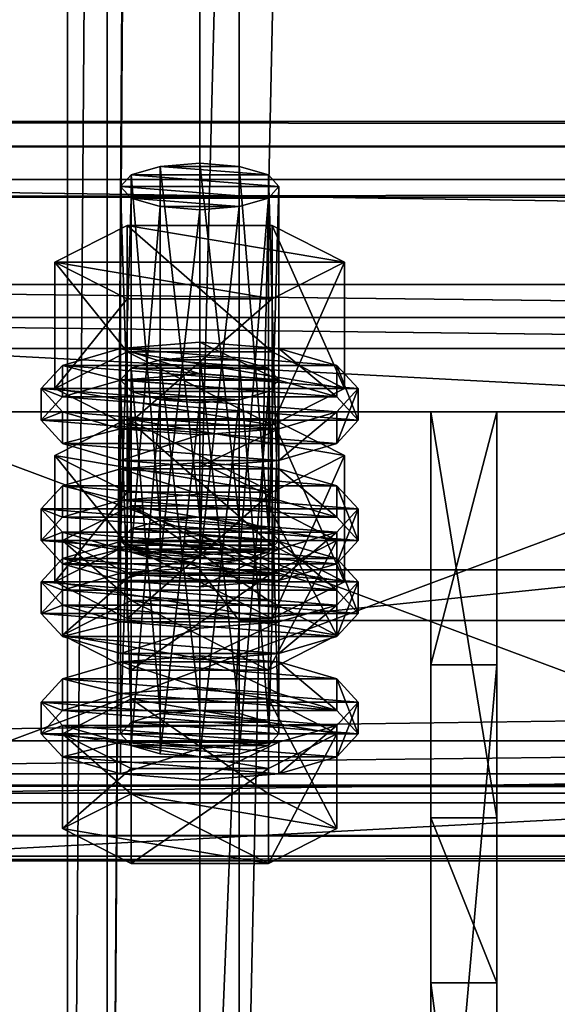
# Model space of a CAD drawing. Header units: millimetres. Extents: x 60485 to 71303, y 100 to 16900.
# Tile 697 of 1056: x 60566 to 60607, y 8609 to 8684. Entities that reach past the tile are written whole.
import ezdxf

# ---------------------------------------------------------------- set-up
doc = ezdxf.new("R2010")
doc.units = ezdxf.units.MM
for name, color, linetype in [('1', 7, 'Continuous'), ('13', 7, 'Continuous'), ('3', 7, 'Continuous'), ('4', 7, 'Continuous'), ('6', 7, 'Continuous'), ('9', 7, 'Continuous')]:
    doc.layers.add(name, color=color, linetype=linetype)

msp = doc.modelspace()

# ---------------------------------------------------------------- meshes
at = {"layer": '1', "color": 7}
mesh = msp.add_polyface(dxfattribs=at)
corners = [(60602.5, 8623.145, 5542.178), (60602.5, 8653.844, 5642.59), (60597.5, 8653.844, 5642.59), (60597.5, 8623.145, 5542.178), (60602.5, 8634.715, 5648.441), (60597.5, 8634.715, 5648.441), (60602.5, 8578.257, 5566.372), (60597.5, 8578.257, 5566.372), (60602.5, 8572.407, 5547.235), (60597.5, 8572.407, 5547.235), (60602.5, 8610.659, 5535.539), (60597.5, 8610.659, 5535.539)]
mesh.append_faces([[corners[k] for k in face] for face in [(0, 2, 3, 3), (1, 5, 2, 2), (4, 7, 5, 5), (6, 9, 7, 7), (8, 11, 9, 9), (10, 3, 11, 11), (1, 6, 4, 4), (8, 0, 10, 10), (3, 9, 11, 11), (7, 2, 5, 5)]], dxfattribs={"vtx0": -1, "color": 7})
mesh.append_faces([[corners[k] for k in face] for face in [(6, 0, 8, 8), (9, 3, 7, 7)]], dxfattribs={"vtx0": -1, "vtx1": -1, "color": 7})
mesh.append_faces([[corners[k] for k in face] for face in [(6, 1, 0, 0), (7, 3, 2, 2)]], dxfattribs={"vtx0": -1, "vtx2": -1, "vtx3": -1, "color": 7})
mesh.append_faces([[corners[k] for k in face] for face in [(0, 1, 2, 2), (1, 4, 5, 5), (4, 6, 7, 7), (6, 8, 9, 9), (8, 10, 11, 11), (10, 0, 3, 3)]], dxfattribs={"vtx2": -1, "vtx3": -1, "color": 7})
at = {"layer": '13', "color": 20}
mesh = msp.add_polyface(dxfattribs=at)
corners = [(60580, 8669.134, 5605.383), (60577, 8669.369, 5606.152), (60577, 8642.593, 5614.339), (60574.804, 8670.012, 5608.252), (60574.804, 8643.235, 5616.439), (60574, 8670.889, 5611.121), (60574, 8644.112, 5619.308), (60574.804, 8671.766, 5613.99), (60574.804, 8644.989, 5622.177), (60577, 8672.408, 5616.09), (60577, 8645.631, 5624.277), (60580, 8672.643, 5616.859), (60580, 8645.866, 5625.045), (60583, 8669.369, 5606.152), (60585.196, 8670.012, 5608.252), (60586, 8670.889, 5611.121), (60585.196, 8671.766, 5613.99), (60583, 8672.408, 5616.09), (60585.485, 8662.389, 5603.786), (60574.515, 8662.389, 5603.786), (60574.515, 8652.826, 5606.709), (60569.03, 8665.167, 5612.871), (60569.03, 8655.604, 5615.794), (60574.515, 8667.944, 5621.955), (60574.515, 8658.381, 5624.879), (60585.485, 8658.381, 5624.879), (60590.97, 8665.167, 5612.871), (60585.485, 8652.826, 5606.709), (60569.608, 8653.85, 5610.056), (60568, 8655.604, 5615.794), (60568, 8653.213, 5616.525), (60569.608, 8651.459, 5610.787), (60569.608, 8657.358, 5621.532), (60569.608, 8654.967, 5622.263), (60574, 8658.642, 5625.733), (60574, 8656.251, 5626.463), (60580, 8659.112, 5627.27), (60580, 8656.721, 5628.001), (60574, 8652.565, 5605.856), (60586, 8652.565, 5605.856), (60590.392, 8653.85, 5610.056), (60592, 8655.604, 5615.794), (60590.392, 8657.358, 5621.532), (60586, 8658.642, 5625.733), (60586, 8656.251, 5626.463), (60590.392, 8654.967, 5622.263), (60592, 8653.213, 5616.525), (60577, 8654.751, 5558.337), (60583, 8654.751, 5558.337), (60574.804, 8655.393, 5560.437), (60585.196, 8655.393, 5560.437), (60574, 8656.27, 5563.306), (60586, 8656.27, 5563.306), (60574.804, 8657.147, 5566.175), (60585.196, 8657.147, 5566.175), (60577, 8657.789, 5568.275)]
mesh.append_faces([[corners[k] for k in face] for face in [(9, 12, 10, 10), (13, 1, 0, 0), (9, 17, 11, 11), (19, 22, 20, 20), (21, 24, 22, 22), (23, 25, 24, 24), (18, 21, 19, 19), (22, 27, 20, 20), (28, 30, 31, 31), (29, 33, 30, 30), (32, 35, 33, 33), (34, 37, 35, 35), (34, 43, 36, 36), (44, 35, 37, 37)]], dxfattribs={"vtx0": -1, "color": 20})
mesh.append_faces([[corners[k] for k in face] for face in [(1, 13, 3, 3), (3, 14, 5, 5), (5, 15, 7, 7), (7, 16, 9, 9), (21, 26, 23, 23), (24, 27, 22, 22), (38, 39, 28, 28), (28, 40, 29, 29), (29, 41, 32, 32), (32, 42, 34, 34), (35, 45, 33, 33), (33, 46, 30, 30), (47, 48, 49, 49), (49, 50, 51, 51), (51, 52, 53, 53), (53, 54, 55, 55)]], dxfattribs={"vtx0": -1, "vtx1": -1, "color": 20})
mesh.append_faces([[corners[k] for k in face] for face in [(0, 1, 2, 2), (1, 3, 4, 4), (3, 5, 6, 6), (5, 7, 8, 8), (7, 9, 10, 10), (9, 11, 12, 12), (18, 19, 20, 20), (19, 21, 22, 22), (21, 23, 24, 24), (28, 29, 30, 30), (29, 32, 33, 33), (32, 34, 35, 35), (34, 36, 37, 37)]], dxfattribs={"vtx2": -1, "vtx3": -1, "color": 20})
mesh = msp.add_polyface(dxfattribs=at)
corners = [(60586, 8670.889, 5611.121), (60585.196, 8670.012, 5608.252), (60585.196, 8643.235, 5616.439), (60583, 8669.369, 5606.152), (60583, 8642.593, 5614.339), (60580, 8669.134, 5605.383), (60580, 8642.358, 5613.57), (60580, 8672.643, 5616.859), (60583, 8672.408, 5616.09), (60583, 8645.631, 5624.277), (60580, 8645.866, 5625.045), (60585.196, 8671.766, 5613.99), (60585.196, 8644.989, 5622.177), (60586, 8644.112, 5619.308), (60574.804, 8670.012, 5608.252), (60574, 8670.889, 5611.121), (60574.804, 8671.766, 5613.99), (60577, 8672.408, 5616.09), (60590.97, 8665.167, 5612.871), (60585.485, 8662.389, 5603.786), (60585.485, 8652.826, 5606.709), (60590.97, 8655.604, 5615.794), (60574.515, 8652.826, 5606.709), (60574.515, 8667.944, 5621.955), (60585.485, 8667.944, 5621.955), (60585.485, 8658.381, 5624.879), (60569.03, 8665.167, 5612.871), (60574.515, 8658.381, 5624.879), (60592, 8655.604, 5615.794), (60590.392, 8653.85, 5610.056), (60590.392, 8651.459, 5610.787), (60592, 8653.213, 5616.525), (60580, 8659.112, 5627.27), (60586, 8658.642, 5625.733), (60586, 8656.251, 5626.463), (60580, 8656.721, 5628.001), (60590.392, 8657.358, 5621.532), (60590.392, 8654.967, 5622.263), (60569.608, 8653.85, 5610.056), (60586, 8652.565, 5605.856), (60568, 8655.604, 5615.794), (60569.608, 8657.358, 5621.532), (60574, 8658.642, 5625.733), (60574, 8656.251, 5626.463), (60569.608, 8654.967, 5622.263), (60568, 8653.213, 5616.525), (60583, 8654.751, 5558.337), (60577, 8654.751, 5558.337), (60580, 8654.516, 5557.568), (60574.804, 8655.393, 5560.437), (60585.196, 8655.393, 5560.437), (60574, 8656.27, 5563.306), (60586, 8656.27, 5563.306), (60574.804, 8657.147, 5566.175), (60585.196, 8657.147, 5566.175), (60577, 8657.789, 5568.275), (60583, 8657.789, 5568.275), (60580, 8658.024, 5569.044), (60574.515, 8653.326, 5574.14), (60590.97, 8650.548, 5565.055), (60585.485, 8653.326, 5574.14)]
mesh.append_faces([[corners[k] for k in face] for face in [(7, 9, 10, 10), (18, 20, 21, 21), (19, 22, 20, 20), (24, 21, 25, 25), (23, 18, 24, 24), (21, 27, 25, 25), (28, 30, 31, 31), (32, 34, 35, 35), (33, 37, 34, 34), (36, 31, 37, 37), (46, 47, 48, 48), (55, 56, 57, 57), (58, 59, 60, 60)]], dxfattribs={"vtx0": -1, "color": 20})
mesh.append_faces([[corners[k] for k in face] for face in [(14, 3, 1, 1), (15, 1, 0, 0), (16, 0, 11, 11), (17, 11, 8, 8), (26, 19, 18, 18), (27, 21, 20, 20), (38, 39, 29, 29), (40, 29, 28, 28), (41, 28, 36, 36), (42, 36, 33, 33), (43, 34, 37, 37), (44, 37, 31, 31), (45, 31, 30, 30), (49, 46, 50, 50), (51, 50, 52, 52), (53, 52, 54, 54), (55, 54, 56, 56)]], dxfattribs={"vtx0": -1, "vtx2": -1, "vtx3": -1, "color": 20})
mesh.append_faces([[corners[k] for k in face] for face in [(0, 1, 2, 2), (1, 3, 4, 4), (3, 5, 6, 6), (7, 8, 9, 9), (8, 11, 12, 12), (11, 0, 13, 13), (18, 19, 20, 20), (23, 24, 25, 25), (24, 18, 21, 21), (28, 29, 30, 30), (32, 33, 34, 34), (33, 36, 37, 37), (36, 28, 31, 31)]], dxfattribs={"vtx2": -1, "vtx3": -1, "color": 20})
mesh = msp.add_polyface(dxfattribs=at)
corners = [(60586, 8670.889, 5611.121), (60585.196, 8643.235, 5616.439), (60586, 8644.112, 5619.308), (60585.196, 8670.012, 5608.252), (60583, 8642.593, 5614.339), (60583, 8669.369, 5606.152), (60580, 8642.358, 5613.57), (60583, 8672.408, 5616.09), (60585.196, 8644.989, 5622.177), (60583, 8645.631, 5624.277), (60585.196, 8671.766, 5613.99), (60580, 8645.866, 5625.045), (60574.804, 8644.989, 5622.177), (60574, 8644.112, 5619.308), (60574.804, 8646.743, 5627.914), (60585.196, 8641.481, 5610.701), (60590.392, 8644.112, 5619.308), (60585.196, 8646.743, 5627.914), (60592, 8646.503, 5618.577), (60590.392, 8644.749, 5612.839), (60590.392, 8642.358, 5613.57), (60592, 8644.112, 5619.308), (60580, 8650.011, 5630.052), (60586, 8649.541, 5628.515), (60586, 8647.151, 5629.246), (60580, 8647.621, 5630.783), (60590.392, 8648.257, 5624.315), (60590.392, 8645.866, 5625.045), (60586, 8643.464, 5608.639), (60574, 8643.464, 5608.639), (60580, 8642.994, 5607.101), (60569.608, 8644.749, 5612.839), (60568, 8646.503, 5618.577), (60569.608, 8648.257, 5624.315), (60574, 8649.541, 5628.515), (60574, 8647.151, 5629.246), (60569.608, 8645.866, 5625.045), (60568, 8644.112, 5619.308), (60590.392, 8653.85, 5610.056), (60586, 8652.565, 5605.856), (60586, 8650.175, 5606.587), (60590.392, 8651.459, 5610.787), (60580, 8652.095, 5604.319), (60580, 8649.705, 5605.05), (60574, 8652.565, 5605.856), (60569.608, 8651.459, 5610.787), (60574, 8650.175, 5606.587), (60580, 8658.024, 5569.044), (60583, 8657.789, 5568.275), (60583, 8631.013, 5576.462), (60585.196, 8657.147, 5566.175), (60585.196, 8630.371, 5574.361), (60590.97, 8650.548, 5565.055), (60585.485, 8647.771, 5555.97), (60585.485, 8638.208, 5558.894), (60574.515, 8653.326, 5574.14), (60585.485, 8653.326, 5574.14), (60585.485, 8643.763, 5577.064), (60590.97, 8640.985, 5567.979), (60574, 8644.024, 5577.917), (60590.392, 8642.739, 5573.717), (60586, 8644.024, 5577.917), (60580, 8644.494, 5579.455)]
mesh.append_faces([[corners[k] for k in face] for face in [(0, 1, 2, 2), (3, 4, 1, 1), (5, 6, 4, 4), (7, 8, 9, 9), (10, 2, 8, 8), (8, 11, 9, 9), (14, 16, 17, 17), (18, 20, 21, 21), (22, 24, 25, 25), (23, 27, 24, 24), (26, 21, 27, 27), (28, 29, 30, 30), (34, 23, 22, 22), (38, 40, 41, 41), (39, 43, 40, 40), (39, 44, 42, 42), (46, 40, 43, 43), (56, 58, 57, 57), (59, 61, 62, 62)]], dxfattribs={"vtx0": -1, "color": 20})
mesh.append_faces([[corners[k] for k in face] for face in [(12, 8, 2, 2), (13, 2, 1, 1), (14, 15, 16, 16), (31, 28, 19, 19), (32, 19, 18, 18), (33, 18, 26, 26), (34, 26, 23, 23), (35, 24, 27, 27), (36, 27, 21, 21), (37, 21, 20, 20), (45, 41, 40, 40), (55, 53, 52, 52), (59, 60, 61, 61)]], dxfattribs={"vtx0": -1, "vtx2": -1, "vtx3": -1, "color": 20})
mesh.append_faces([[corners[k] for k in face] for face in [(18, 19, 20, 20), (22, 23, 24, 24), (23, 26, 27, 27), (26, 18, 21, 21), (38, 39, 40, 40), (39, 42, 43, 43), (47, 48, 49, 49), (48, 50, 51, 51), (52, 53, 54, 54), (55, 56, 57, 57), (56, 52, 58, 58)]], dxfattribs={"vtx2": -1, "vtx3": -1, "color": 20})
mesh = msp.add_polyface(dxfattribs=at)
corners = [(60580, 8669.134, 5605.383), (60577, 8642.593, 5614.339), (60580, 8642.358, 5613.57), (60577, 8669.369, 5606.152), (60574.804, 8643.235, 5616.439), (60574.804, 8670.012, 5608.252), (60574, 8644.112, 5619.308), (60574, 8670.889, 5611.121), (60574.804, 8644.989, 5622.177), (60574.804, 8671.766, 5613.99), (60577, 8645.631, 5624.277), (60580, 8645.866, 5625.045), (60585.196, 8644.989, 5622.177), (60586, 8644.112, 5619.308), (60585.196, 8643.235, 5616.439), (60569.608, 8644.112, 5619.308), (60585.196, 8641.481, 5610.701), (60574.804, 8646.743, 5627.914), (60574, 8643.464, 5608.639), (60569.608, 8644.749, 5612.839), (60569.608, 8642.358, 5613.57), (60568, 8646.503, 5618.577), (60568, 8644.112, 5619.308), (60569.608, 8648.257, 5624.315), (60569.608, 8645.866, 5625.045), (60574, 8649.541, 5628.515), (60574, 8647.151, 5629.246), (60580, 8650.011, 5630.052), (60580, 8647.621, 5630.783), (60586, 8643.464, 5608.639), (60590.392, 8644.749, 5612.839), (60592, 8646.503, 5618.577), (60590.392, 8648.257, 5624.315), (60586, 8647.151, 5629.246), (60590.392, 8645.866, 5625.045), (60592, 8644.112, 5619.308), (60580, 8652.095, 5604.319), (60574, 8652.565, 5605.856), (60574, 8650.175, 5606.587), (60580, 8649.705, 5605.05), (60569.608, 8653.85, 5610.056), (60569.608, 8651.459, 5610.787), (60568, 8653.213, 5616.525), (60590.392, 8651.459, 5610.787), (60586, 8650.175, 5606.587), (60574, 8656.27, 5563.306), (60574.804, 8657.147, 5566.175), (60574.804, 8630.371, 5574.361), (60577, 8657.789, 5568.275), (60577, 8631.013, 5576.462), (60580, 8658.024, 5569.044), (60580, 8631.248, 5577.23), (60574.515, 8647.771, 5555.97), (60569.03, 8650.548, 5565.055), (60569.03, 8640.985, 5567.979), (60574.515, 8653.326, 5574.14), (60574.515, 8643.763, 5577.064), (60585.485, 8643.763, 5577.064), (60585.485, 8647.771, 5555.97), (60574, 8644.024, 5577.917), (60580, 8644.494, 5579.455), (60580, 8642.103, 5580.186), (60569.608, 8642.739, 5573.717), (60590.392, 8642.739, 5573.717)]
mesh.append_faces([[corners[k] for k in face] for face in [(0, 1, 2, 2), (3, 4, 1, 1), (5, 6, 4, 4), (7, 8, 6, 6), (9, 10, 8, 8), (19, 22, 20, 20), (21, 24, 22, 22), (23, 26, 24, 24), (25, 28, 26, 26), (33, 26, 28, 28), (36, 38, 39, 39), (37, 41, 38, 38), (53, 56, 54, 54), (55, 57, 56, 56), (58, 53, 52, 52)]], dxfattribs={"vtx0": -1, "color": 20})
mesh.append_faces([[corners[k] for k in face] for face in [(11, 12, 10, 10), (10, 12, 8, 8), (8, 13, 6, 6), (6, 14, 4, 4), (15, 16, 17, 17), (18, 29, 19, 19), (19, 30, 21, 21), (21, 31, 23, 23), (23, 32, 25, 25), (26, 34, 24, 24), (24, 35, 22, 22), (42, 43, 41, 41), (41, 44, 38, 38), (53, 58, 55, 55), (62, 63, 59, 59)]], dxfattribs={"vtx0": -1, "vtx1": -1, "color": 20})
mesh.append_faces([[corners[k] for k in face] for face in [(18, 19, 20, 20), (19, 21, 22, 22), (21, 23, 24, 24), (23, 25, 26, 26), (25, 27, 28, 28), (36, 37, 38, 38), (37, 40, 41, 41), (45, 46, 47, 47), (46, 48, 49, 49), (48, 50, 51, 51), (52, 53, 54, 54), (53, 55, 56, 56), (59, 60, 61, 61)]], dxfattribs={"vtx2": -1, "vtx3": -1, "color": 20})
mesh = msp.add_polyface(dxfattribs=at)
corners = [(60574.804, 8643.235, 5616.439), (60585.196, 8643.235, 5616.439), (60583, 8642.593, 5614.339), (60590.392, 8644.112, 5619.308), (60585.196, 8641.481, 5610.701), (60585.196, 8634.308, 5612.894), (60590.392, 8636.94, 5621.5), (60574.804, 8646.743, 5627.914), (60585.196, 8646.743, 5627.914), (60585.196, 8639.571, 5630.107), (60574.804, 8639.571, 5630.107), (60590.392, 8644.749, 5612.839), (60586, 8643.464, 5608.639), (60586, 8641.074, 5609.369), (60590.392, 8642.358, 5613.57), (60580, 8642.994, 5607.101), (60580, 8640.604, 5607.832), (60569.608, 8642.358, 5613.57), (60586, 8656.27, 5563.306), (60585.196, 8655.393, 5560.437), (60585.196, 8628.616, 5568.624), (60583, 8654.751, 5558.337), (60583, 8627.974, 5566.523), (60580, 8654.516, 5557.568), (60580, 8627.739, 5565.755), (60580, 8658.024, 5569.044), (60583, 8631.013, 5576.462), (60580, 8631.248, 5577.23), (60583, 8657.789, 5568.275), (60585.196, 8630.371, 5574.361), (60585.196, 8657.147, 5566.175), (60586, 8629.494, 5571.492), (60590.97, 8650.548, 5565.055), (60585.485, 8638.208, 5558.894), (60590.97, 8640.985, 5567.979), (60585.485, 8647.771, 5555.97), (60574.515, 8638.208, 5558.894), (60574.515, 8643.763, 5577.064), (60585.485, 8643.763, 5577.064), (60592, 8640.985, 5567.979), (60590.392, 8639.231, 5562.241), (60590.392, 8636.84, 5562.972), (60592, 8638.594, 5568.71), (60586, 8637.947, 5558.041), (60586, 8635.556, 5558.772), (60580, 8637.477, 5556.503), (60580, 8635.086, 5557.234), (60580, 8644.494, 5579.455), (60586, 8644.024, 5577.917), (60586, 8641.633, 5578.648), (60580, 8642.103, 5580.186), (60590.392, 8642.739, 5573.717), (60590.392, 8640.349, 5574.448), (60574, 8637.947, 5558.041), (60569.608, 8639.231, 5562.241), (60568, 8640.985, 5567.979), (60569.608, 8642.739, 5573.717), (60574, 8641.633, 5578.648), (60569.608, 8640.349, 5574.448), (60568, 8638.594, 5568.71)]
mesh.append_faces([[corners[k] for k in face] for face in [(3, 5, 6, 6), (8, 6, 9, 9), (6, 10, 9, 9), (11, 13, 14, 14), (12, 16, 13, 13), (25, 26, 27, 27), (28, 29, 26, 26), (30, 31, 29, 29), (32, 33, 34, 34), (35, 36, 33, 33), (34, 37, 38, 38), (39, 41, 42, 42), (40, 44, 41, 41), (47, 49, 50, 50), (48, 52, 49, 49), (51, 42, 52, 52), (43, 53, 45, 45), (49, 57, 50, 50)]], dxfattribs={"vtx0": -1, "color": 20})
mesh.append_faces([[corners[k] for k in face] for face in [(0, 1, 2, 2), (10, 6, 5, 5), (17, 14, 13, 13), (37, 34, 33, 33), (54, 43, 40, 40), (55, 40, 39, 39), (56, 39, 51, 51), (57, 49, 52, 52), (58, 52, 42, 42), (59, 42, 41, 41)]], dxfattribs={"vtx0": -1, "vtx2": -1, "vtx3": -1, "color": 20})
mesh.append_faces([[corners[k] for k in face] for face in [(3, 4, 5, 5), (7, 8, 9, 9), (8, 3, 6, 6), (11, 12, 13, 13), (12, 15, 16, 16), (18, 19, 20, 20), (19, 21, 22, 22), (21, 23, 24, 24), (30, 18, 31, 31), (39, 40, 41, 41), (40, 43, 44, 44), (43, 45, 46, 46), (47, 48, 49, 49), (48, 51, 52, 52), (51, 39, 42, 42)]], dxfattribs={"vtx2": -1, "vtx3": -1, "color": 20})
mesh = msp.add_polyface(dxfattribs=at)
corners = [(60574.804, 8643.235, 5616.439), (60583, 8642.593, 5614.339), (60580, 8642.358, 5613.57), (60577, 8642.593, 5614.339), (60585.196, 8641.481, 5610.701), (60574.804, 8641.481, 5610.701), (60574.804, 8634.308, 5612.894), (60569.608, 8644.112, 5619.308), (60569.608, 8636.94, 5621.5), (60574.804, 8646.743, 5627.914), (60574.804, 8639.571, 5630.107), (60585.196, 8639.571, 5630.107), (60585.196, 8634.308, 5612.894), (60580, 8642.994, 5607.101), (60574, 8643.464, 5608.639), (60574, 8641.074, 5609.369), (60580, 8640.604, 5607.832), (60569.608, 8642.358, 5613.57), (60568, 8644.112, 5619.308), (60590.392, 8642.358, 5613.57), (60586, 8641.074, 5609.369), (60580, 8654.516, 5557.568), (60577, 8654.751, 5558.337), (60577, 8627.974, 5566.523), (60574.804, 8655.393, 5560.437), (60574.804, 8628.616, 5568.624), (60574, 8656.27, 5563.306), (60574, 8629.494, 5571.492), (60574.804, 8630.371, 5574.361), (60574.804, 8657.147, 5566.175), (60577, 8631.013, 5576.462), (60577, 8657.789, 5568.275), (60580, 8631.248, 5577.23), (60585.485, 8647.771, 5555.97), (60574.515, 8647.771, 5555.97), (60574.515, 8638.208, 5558.894), (60569.03, 8640.985, 5567.979), (60574.515, 8643.763, 5577.064), (60585.485, 8638.208, 5558.894), (60580, 8637.477, 5556.503), (60574, 8637.947, 5558.041), (60574, 8635.556, 5558.772), (60569.608, 8639.231, 5562.241), (60569.608, 8636.84, 5562.972), (60568, 8640.985, 5567.979), (60568, 8638.594, 5568.71), (60569.608, 8642.739, 5573.717), (60569.608, 8640.349, 5574.448), (60574, 8644.024, 5577.917), (60574, 8641.633, 5578.648), (60580, 8642.103, 5580.186), (60586, 8637.947, 5558.041), (60590.392, 8639.231, 5562.241), (60592, 8640.985, 5567.979), (60590.392, 8640.349, 5574.448), (60592, 8638.594, 5568.71), (60590.392, 8636.84, 5562.972), (60586, 8635.556, 5558.772)]
mesh.append_faces([[corners[k] for k in face] for face in [(0, 2, 3, 3), (5, 8, 6, 6), (7, 10, 8, 8), (9, 11, 10, 10), (4, 7, 5, 5), (13, 15, 16, 16), (14, 17, 15, 15), (15, 20, 16, 16), (26, 28, 27, 27), (29, 30, 28, 28), (31, 32, 30, 30), (34, 36, 35, 35), (36, 38, 35, 35), (40, 43, 41, 41), (42, 45, 43, 43), (44, 47, 45, 45), (46, 49, 47, 47), (48, 50, 49, 49)]], dxfattribs={"vtx0": -1, "color": 20})
mesh.append_faces([[corners[k] for k in face] for face in [(10, 12, 8, 8), (18, 19, 17, 17), (17, 20, 15, 15), (37, 38, 36, 36), (40, 51, 42, 42), (42, 52, 44, 44), (44, 53, 46, 46), (49, 54, 47, 47), (47, 55, 45, 45), (45, 56, 43, 43), (43, 57, 41, 41)]], dxfattribs={"vtx0": -1, "vtx1": -1, "color": 20})
mesh.append_faces([[corners[k] for k in face] for face in [(0, 1, 2, 2)]], dxfattribs={"vtx0": -1, "vtx2": -1, "vtx3": -1, "color": 20})
mesh.append_faces([[corners[k] for k in face] for face in [(4, 5, 6, 6), (5, 7, 8, 8), (7, 9, 10, 10), (13, 14, 15, 15), (21, 22, 23, 23), (22, 24, 25, 25), (24, 26, 27, 27), (33, 34, 35, 35), (39, 40, 41, 41), (40, 42, 43, 43), (42, 44, 45, 45), (44, 46, 47, 47), (46, 48, 49, 49)]], dxfattribs={"vtx2": -1, "vtx3": -1, "color": 20})
mesh = msp.add_polyface(dxfattribs=at)
corners = [(60585.196, 8641.481, 5610.701), (60574.804, 8634.308, 5612.894), (60585.196, 8634.308, 5612.894), (60586, 8656.27, 5563.306), (60585.196, 8628.616, 5568.624), (60586, 8629.494, 5571.492), (60585.196, 8655.393, 5560.437), (60583, 8627.974, 5566.523), (60583, 8654.751, 5558.337), (60580, 8627.739, 5565.755), (60585.196, 8630.371, 5574.361), (60580, 8631.248, 5577.23), (60583, 8631.013, 5576.462), (60574.804, 8630.371, 5574.361), (60574, 8629.494, 5571.492), (60574.804, 8628.616, 5568.624), (60590.392, 8629.494, 5571.492), (60585.196, 8626.862, 5562.886), (60585.196, 8619.69, 5565.078), (60590.392, 8622.321, 5573.685), (60574.804, 8619.69, 5565.078), (60574.804, 8632.125, 5580.099), (60585.196, 8632.125, 5580.099), (60585.196, 8624.953, 5582.292), (60569.608, 8629.494, 5571.492), (60574.804, 8624.953, 5582.292), (60592, 8631.884, 5570.761), (60590.392, 8630.13, 5565.024), (60590.392, 8627.739, 5565.755), (60592, 8629.494, 5571.492), (60586, 8628.846, 5560.823), (60586, 8626.455, 5561.554), (60580, 8628.376, 5559.286), (60580, 8625.985, 5560.017), (60580, 8635.393, 5582.237), (60586, 8634.923, 5580.7), (60586, 8632.532, 5581.431), (60580, 8633.002, 5582.968), (60590.392, 8633.638, 5576.499), (60590.392, 8631.248, 5577.23), (60574, 8628.846, 5560.823), (60569.608, 8630.13, 5565.024), (60568, 8631.884, 5570.761), (60569.608, 8633.638, 5576.499), (60574, 8634.923, 5580.7), (60569.608, 8631.248, 5577.23), (60568, 8629.494, 5571.492), (60569.608, 8627.739, 5565.755), (60574, 8626.455, 5561.554), (60586, 8637.947, 5558.041), (60580, 8635.086, 5557.234), (60586, 8635.556, 5558.772), (60569.608, 8636.84, 5562.972), (60590.392, 8636.84, 5562.972), (60574, 8635.556, 5558.772)]
mesh.append_faces([[corners[k] for k in face] for face in [(0, 1, 2, 2), (3, 4, 5, 5), (6, 7, 4, 4), (8, 9, 7, 7), (10, 11, 12, 12), (16, 18, 19, 19), (17, 20, 18, 18), (22, 19, 23, 23), (21, 16, 22, 22), (19, 25, 23, 23), (26, 28, 29, 29), (27, 31, 28, 28), (30, 33, 31, 31), (34, 36, 37, 37), (35, 39, 36, 36), (38, 29, 39, 39), (30, 40, 32, 32), (39, 37, 36, 36), (48, 31, 33, 33), (49, 50, 51, 51), (54, 51, 50, 50)]], dxfattribs={"vtx0": -1, "color": 20})
mesh.append_faces([[corners[k] for k in face] for face in [(13, 10, 5, 5), (14, 5, 4, 4), (15, 4, 7, 7), (24, 17, 16, 16), (25, 19, 18, 18), (41, 30, 27, 27), (42, 27, 26, 26), (43, 26, 38, 38), (44, 38, 35, 35), (45, 39, 29, 29), (46, 29, 28, 28), (47, 28, 31, 31), (52, 53, 51, 51)]], dxfattribs={"vtx0": -1, "vtx2": -1, "vtx3": -1, "color": 20})
mesh.append_faces([[corners[k] for k in face] for face in [(16, 17, 18, 18), (21, 22, 23, 23), (22, 16, 19, 19), (26, 27, 28, 28), (27, 30, 31, 31), (30, 32, 33, 33), (34, 35, 36, 36), (35, 38, 39, 39), (38, 26, 29, 29)]], dxfattribs={"vtx2": -1, "vtx3": -1, "color": 20})
mesh = msp.add_polyface(dxfattribs=at)
corners = [(60569.608, 8636.94, 5621.5), (60585.196, 8634.308, 5612.894), (60574.804, 8634.308, 5612.894), (60580, 8654.516, 5557.568), (60577, 8627.974, 5566.523), (60580, 8627.739, 5565.755), (60577, 8654.751, 5558.337), (60574.804, 8628.616, 5568.624), (60574.804, 8655.393, 5560.437), (60574, 8629.494, 5571.492), (60580, 8631.248, 5577.23), (60585.196, 8630.371, 5574.361), (60577, 8631.013, 5576.462), (60574.804, 8630.371, 5574.361), (60586, 8629.494, 5571.492), (60585.196, 8628.616, 5568.624), (60583, 8627.974, 5566.523), (60585.196, 8626.862, 5562.886), (60574.804, 8626.862, 5562.886), (60574.804, 8619.69, 5565.078), (60569.608, 8629.494, 5571.492), (60569.608, 8622.321, 5573.685), (60574.804, 8632.125, 5580.099), (60574.804, 8624.953, 5582.292), (60585.196, 8624.953, 5582.292), (60590.392, 8629.494, 5571.492), (60585.196, 8619.69, 5565.078), (60580, 8628.376, 5559.286), (60574, 8628.846, 5560.823), (60574, 8626.455, 5561.554), (60580, 8625.985, 5560.017), (60569.608, 8630.13, 5565.024), (60569.608, 8627.739, 5565.755), (60568, 8631.884, 5570.761), (60568, 8629.494, 5571.492), (60569.608, 8633.638, 5576.499), (60569.608, 8631.248, 5577.23), (60574, 8634.923, 5580.7), (60574, 8632.532, 5581.431), (60580, 8635.393, 5582.237), (60580, 8633.002, 5582.968), (60586, 8628.846, 5560.823), (60590.392, 8630.13, 5565.024), (60592, 8631.884, 5570.761), (60590.392, 8633.638, 5576.499), (60586, 8634.923, 5580.7), (60590.392, 8631.248, 5577.23), (60592, 8629.494, 5571.492), (60590.392, 8627.739, 5565.755), (60586, 8626.455, 5561.554), (60580, 8637.477, 5556.503), (60574, 8635.556, 5558.772), (60580, 8635.086, 5557.234)]
mesh.append_faces([[corners[k] for k in face] for face in [(0, 1, 2, 2), (3, 4, 5, 5), (6, 7, 4, 4), (8, 9, 7, 7), (7, 5, 4, 4), (18, 21, 19, 19), (20, 23, 21, 21), (22, 24, 23, 23), (17, 20, 18, 18), (21, 26, 19, 19), (27, 29, 30, 30), (28, 32, 29, 29), (31, 34, 32, 32), (33, 36, 34, 34), (35, 38, 36, 36), (37, 40, 38, 38), (37, 45, 39, 39), (50, 51, 52, 52)]], dxfattribs={"vtx0": -1, "color": 20})
mesh.append_faces([[corners[k] for k in face] for face in [(10, 11, 12, 12), (12, 11, 13, 13), (13, 14, 9, 9), (9, 15, 7, 7), (20, 25, 22, 22), (23, 26, 21, 21), (28, 41, 31, 31), (31, 42, 33, 33), (33, 43, 35, 35), (35, 44, 37, 37), (40, 46, 38, 38), (38, 46, 36, 36), (36, 47, 34, 34), (34, 48, 32, 32), (32, 49, 29, 29)]], dxfattribs={"vtx0": -1, "vtx1": -1, "color": 20})
mesh.append_faces([[corners[k] for k in face] for face in [(7, 16, 5, 5)]], dxfattribs={"vtx0": -1, "vtx2": -1, "vtx3": -1, "color": 20})
mesh.append_faces([[corners[k] for k in face] for face in [(17, 18, 19, 19), (18, 20, 21, 21), (20, 22, 23, 23), (27, 28, 29, 29), (28, 31, 32, 32), (31, 33, 34, 34), (33, 35, 36, 36), (35, 37, 38, 38), (37, 39, 40, 40)]], dxfattribs={"vtx2": -1, "vtx3": -1, "color": 20})
at = {"layer": '3', "color": 91}
mesh = msp.add_polyface(dxfattribs=at)
corners = [(60573, 16854.959, 2970.03), (60573, 16738.421, 2970.03), (60573, 8515, 5484.182), (60573, 8515, 5561.563), (60573, 16854.959, 3011.782), (60627, 8515, 5561.563), (60627, 16854.959, 3011.782), (60627, 16738.421, 2970.03), (60627, 16854.959, 2970.03), (60627, 8515, 5484.182), (60630, 8515, 5564.7), (60630, 8515, 5481.045), (60570, 8515, 5481.045), (60570, 8515, 5564.7), (60570, 16854.959, 3014.919), (60630, 16854.959, 3014.919), (60630, 16854.959, 2970.03), (60570, 16854.959, 2970.03), (60570, 16728.16, 2970.03), (60630, 16728.16, 2970.03)]
mesh.append_faces([[corners[k] for k in face] for face in [(1, 4, 0, 0), (3, 1, 2, 2), (3, 6, 4, 4), (7, 5, 9, 9), (6, 7, 8, 8), (1, 9, 2, 2), (10, 14, 15, 15), (16, 6, 8, 8), (0, 14, 17, 17), (18, 13, 12, 12), (14, 18, 17, 17), (19, 12, 11, 11), (19, 15, 16, 16), (10, 19, 11, 11), (7, 16, 8, 8), (17, 1, 0, 0)]], dxfattribs={"vtx0": -1, "color": 91})
mesh.append_faces([[corners[k] for k in face] for face in [(4, 1, 3, 3), (5, 7, 6, 6), (10, 5, 13, 13), (5, 11, 9, 9), (9, 11, 2, 2), (13, 3, 12, 12), (3, 13, 5, 5), (12, 2, 11, 11), (14, 4, 15, 15), (15, 6, 16, 16), (13, 18, 14, 14), (15, 19, 10, 10), (19, 7, 18, 18), (18, 1, 17, 17), (1, 18, 7, 7)]], dxfattribs={"vtx0": -1, "vtx1": -1, "color": 91})
mesh.append_faces([[corners[k] for k in face] for face in [(5, 10, 11, 11), (12, 3, 2, 2), (14, 0, 4, 4), (15, 4, 6, 6), (7, 19, 16, 16)]], dxfattribs={"vtx0": -1, "vtx2": -1, "vtx3": -1, "color": 91})
mesh.append_faces([[corners[k] for k in face] for face in [(3, 5, 6, 6), (1, 7, 9, 9), (10, 13, 14, 14), (19, 18, 12, 12)]], dxfattribs={"vtx2": -1, "vtx3": -1, "color": 91})
mesh = msp.add_polyface(dxfattribs=at)
corners = [(60645, 8620.222, 5532.615), (60555, 8620.222, 5532.615), (60555, 8653.844, 5642.59), (60645, 8653.844, 5642.59), (60555, 8625.003, 5531.153), (60555, 8658.626, 5641.128), (60645, 8625.003, 5531.153), (60645, 8658.626, 5641.128)]
mesh.append_faces([[corners[k] for k in face] for face in [(0, 2, 3, 3), (1, 5, 2, 2), (4, 7, 5, 5), (6, 3, 7, 7), (1, 6, 4, 4), (3, 5, 7, 7)]], dxfattribs={"vtx0": -1, "color": 91})
mesh.append_faces([[corners[k] for k in face] for face in [(0, 1, 2, 2), (1, 4, 5, 5), (4, 6, 7, 7), (6, 0, 3, 3), (1, 0, 6, 6), (3, 2, 5, 5)]], dxfattribs={"vtx2": -1, "vtx3": -1, "color": 91})
at = {"layer": '4', "color": 171}
mesh = msp.add_polyface(dxfattribs=at)
corners = [(60583, 10172.442, 4974.314), (60617, 10172.442, 4974.314), (60617, 8638.07, 3030.03), (60583, 8638.07, 3030.03), (60617, 10117.023, 4991.257), (60617, 8569.28, 3030.03), (60583, 10117.023, 4991.257), (60583, 8569.28, 3030.03), (60580, 10175.521, 4973.373), (60580, 10113.944, 4992.198), (60580, 8565.458, 3030.03), (60580, 8641.892, 3030.03), (60620, 10113.944, 4992.198), (60620, 8565.458, 3030.03), (60620, 10175.521, 4973.373), (60620, 8641.892, 3030.03)]
mesh.append_faces([[corners[k] for k in face] for face in [(0, 2, 3, 3), (1, 5, 2, 2), (4, 7, 5, 5), (6, 3, 7, 7), (8, 10, 11, 11), (9, 13, 10, 10), (12, 15, 13, 13), (14, 11, 15, 15)]], dxfattribs={"vtx0": -1, "color": 171})
mesh.append_faces([[corners[k] for k in face] for face in [(9, 6, 12, 12), (6, 8, 0, 0), (0, 8, 1, 1), (12, 4, 14, 14), (4, 12, 6, 6), (14, 1, 8, 8), (11, 3, 15, 15), (3, 10, 7, 7), (7, 10, 5, 5), (15, 2, 13, 13), (2, 15, 3, 3), (13, 5, 10, 10)]], dxfattribs={"vtx0": -1, "vtx1": -1, "color": 171})
mesh.append_faces([[corners[k] for k in face] for face in [(6, 9, 8, 8), (14, 4, 1, 1), (3, 11, 10, 10), (13, 2, 5, 5)]], dxfattribs={"vtx0": -1, "vtx2": -1, "vtx3": -1, "color": 171})
mesh.append_faces([[corners[k] for k in face] for face in [(0, 1, 2, 2), (1, 4, 5, 5), (4, 6, 7, 7), (6, 0, 3, 3), (8, 9, 10, 10), (9, 12, 13, 13), (12, 14, 15, 15), (14, 8, 11, 11)]], dxfattribs={"vtx2": -1, "vtx3": -1, "color": 171})
at = {"layer": '6', "color": 2}
mesh = msp.add_polyface(dxfattribs=at)
corners = [(60627, 8515, 2973.03), (60573, 8515, 2973.03), (60573, 16718.348, 2973.03), (60627, 16718.348, 2973.03), (60573, 8515, 3027.03), (60573, 16541.721, 3027.03), (60627, 8515, 3027.03), (60627, 16541.721, 3027.03), (60630, 8515, 2970.03), (60630, 8515, 3030.03), (60630, 16531.909, 3030.03), (60630, 16728.16, 2970.03), (60570, 8515, 3030.03), (60570, 16531.909, 3030.03), (60570, 8515, 2970.03), (60570, 16728.16, 2970.03)]
mesh.append_faces([[corners[k] for k in face] for face in [(0, 2, 3, 3), (1, 5, 2, 2), (4, 7, 5, 5), (6, 3, 7, 7), (8, 10, 11, 11), (9, 13, 10, 10), (12, 15, 13, 13), (14, 11, 15, 15)]], dxfattribs={"vtx0": -1, "color": 2})
mesh.append_faces([[corners[k] for k in face] for face in [(9, 6, 12, 12), (6, 8, 0, 0), (0, 8, 1, 1), (12, 4, 14, 14), (4, 12, 6, 6), (14, 1, 8, 8), (11, 3, 15, 15), (3, 10, 7, 7), (7, 10, 5, 5), (15, 2, 13, 13), (2, 15, 3, 3), (13, 5, 10, 10)]], dxfattribs={"vtx0": -1, "vtx1": -1, "color": 2})
mesh.append_faces([[corners[k] for k in face] for face in [(6, 9, 8, 8), (14, 4, 1, 1), (3, 11, 10, 10), (13, 2, 5, 5)]], dxfattribs={"vtx0": -1, "vtx2": -1, "vtx3": -1, "color": 2})
mesh.append_faces([[corners[k] for k in face] for face in [(0, 1, 2, 2), (1, 4, 5, 5), (4, 6, 7, 7), (6, 0, 3, 3), (8, 9, 10, 10), (9, 12, 13, 13), (12, 14, 15, 15), (14, 8, 11, 11)]], dxfattribs={"vtx2": -1, "vtx3": -1, "color": 2})
at = {"layer": '9', "color": 243}
mesh = msp.add_polyface(dxfattribs=at)
corners = [(60500, 8671.416, 5522.19), (60500, 8626.471, 5535.938), (63500, 8626.471, 5535.938), (63500, 8671.416, 5522.19), (60500, 8660.987, 5648.777), (63500, 8660.987, 5648.777), (60500, 8625.605, 5659.6), (63500, 8625.605, 5659.6), (60500, 8621.802, 5647.168), (63500, 8621.802, 5647.168), (60500, 8619.89, 5647.753), (63500, 8619.89, 5647.753), (60500, 8624.278, 5662.097), (63500, 8624.278, 5662.097), (60500, 8663.484, 5650.104), (63500, 8663.484, 5650.104), (60500, 8628.969, 5537.265), (63500, 8628.969, 5537.265), (60500, 8670.088, 5524.688), (63500, 8670.088, 5524.688), (60500, 8673.891, 5537.119), (63500, 8673.891, 5537.119), (60500, 8675.803, 5536.534), (63500, 8675.803, 5536.534)]
mesh.append_faces([[corners[k] for k in face] for face in [(0, 2, 3, 3), (1, 5, 2, 2), (4, 7, 5, 5), (6, 9, 7, 7), (8, 11, 9, 9), (10, 13, 11, 11), (12, 15, 13, 13), (14, 17, 15, 15), (16, 19, 17, 17), (18, 21, 19, 19), (20, 23, 21, 21), (22, 3, 23, 23), (8, 12, 10, 10), (20, 0, 22, 22), (11, 7, 9, 9), (3, 21, 23, 23)]], dxfattribs={"vtx0": -1, "color": 243})
mesh.append_faces([[corners[k] for k in face] for face in [(12, 6, 14, 14), (14, 1, 16, 16), (16, 0, 18, 18), (18, 0, 20, 20), (21, 3, 19, 19), (19, 2, 17, 17), (17, 2, 15, 15), (15, 5, 13, 13), (13, 7, 11, 11)]], dxfattribs={"vtx0": -1, "vtx1": -1, "color": 243})
mesh.append_faces([[corners[k] for k in face] for face in [(12, 8, 6, 6), (14, 6, 4, 4), (14, 4, 1, 1), (16, 1, 0, 0), (19, 3, 2, 2), (15, 2, 5, 5), (13, 5, 7, 7)]], dxfattribs={"vtx0": -1, "vtx2": -1, "vtx3": -1, "color": 243})
mesh.append_faces([[corners[k] for k in face] for face in [(0, 1, 2, 2), (1, 4, 5, 5), (4, 6, 7, 7), (6, 8, 9, 9), (8, 10, 11, 11), (10, 12, 13, 13), (12, 14, 15, 15), (14, 16, 17, 17), (16, 18, 19, 19), (18, 20, 21, 21), (20, 22, 23, 23), (22, 0, 3, 3)]], dxfattribs={"vtx2": -1, "vtx3": -1, "color": 243})

doc.saveas('drawing.dxf')
